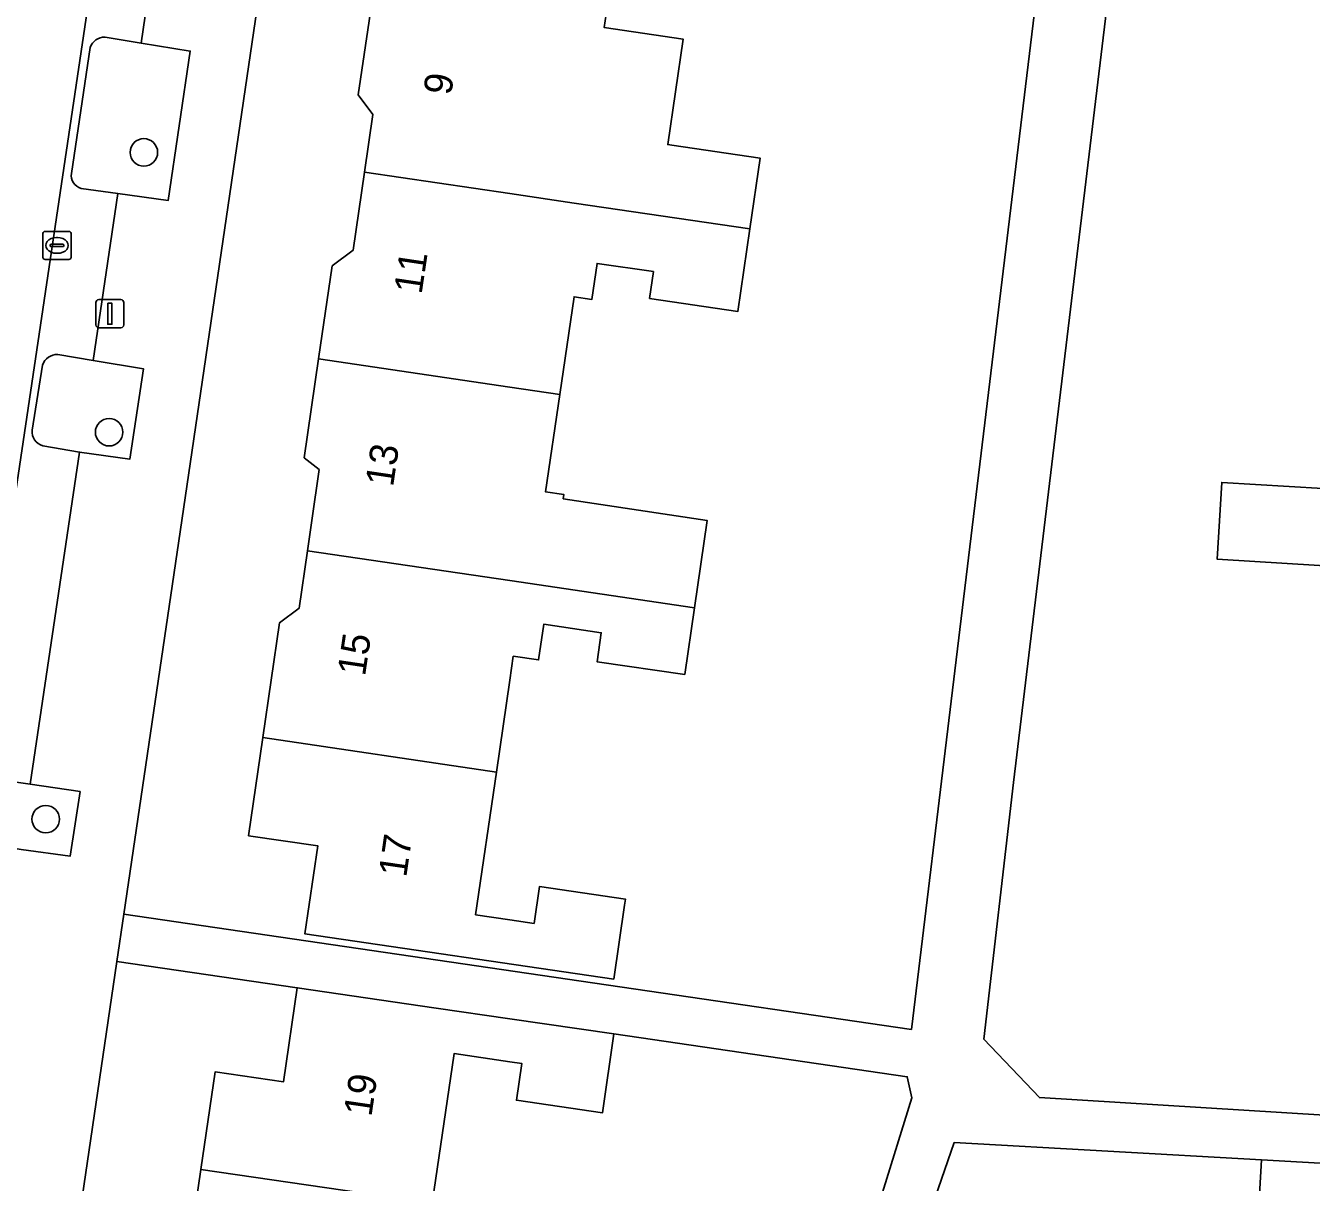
# Model space of a CAD drawing. Extents: x 159279 to 160377, y 384531 to 385888.
# Drawn here: x 159982.77 to 160028.53, y 384726.45 to 384767.61 of the extents above; entities that cross this region are included whole.
import ezdxf

# ---------------------------------------------------------------- set-up
doc = ezdxf.new("R2010")
doc.units = 0
for name, color, linetype in [('IMGEO_Boom', 7, 'Continuous'), ('IMGEO_Erf', 7, 'Continuous'), ('IMGEO_Groenvoorziening', 7, 'Continuous'), ('IMGEO_Kolk', 7, 'Continuous'), ('IMGEO_Lichtmast', 7, 'Continuous'), ('IMGEO_Pand', 7, 'Continuous'), ('IMGEO_Pand_nummerreeks', 7, 'Continuous'), ('IMGEO_Parkeervlak_open', 7, 'Continuous'), ('IMGEO_Rijbaan_lokaal_open', 7, 'Continuous'), ('IMGEO_Voetpad_open', 7, 'Continuous')]:
    doc.layers.add(name, color=color, linetype=linetype)

msp = doc.modelspace()

# ---------------------------------------------------------------- linework, layer by layer
at = {"layer": 'IMGEO_Boom'}
for centre in [(159986.973, 384763.103), (159985.735, 384753.142), (159983.478, 384739.37)]:
    msp.add_circle(centre, 0.489, dxfattribs=at)
at = {"layer": 'IMGEO_Erf'}
for points in [[(160019.155, 384836.479), (159998.831, 384805.608), (159996.464, 384802.013), (159995.827, 384801.045), (159988.319, 384750), (159986.258, 384735.984), (160003.921, 384733.4), (160014.299, 384731.886), (160015.76, 384743.962), (160020.308, 384781.549), (160021.355, 384784.522), (160035.962, 384806.663)], [(160028.705, 384790.452), (160023.505, 384783.333), (160022.838, 384781.473), (160017.93, 384740.679), (160016.873, 384731.545), (160018.853, 384729.458), (160033.408, 384728.567)], [(160003.43, 384768.02), (160003.36, 384767.542), (160006.17, 384767.132), (160005.622, 384763.377), (160005.771, 384763.355), (160008.916, 384762.896), (160008.549, 384760.378), (160008.121, 384757.443), (160004.974, 384757.902), (160005.113, 384758.859), (160003.109, 384759.152), (160002.922, 384757.869), (160002.286, 384757.962), (160001.779, 384754.489), (160001.273, 384751.017), (160001.925, 384750.922), (160001.904, 384750.776), (160007.024, 384750), (160006.571, 384746.895), (160006.225, 384744.52), (160003.104, 384744.975), (160003.255, 384746.007), (160001.208, 384746.305), (160001.024, 384745.04), (160000.125, 384745.171), (160000, 384744.314), (159999.524, 384741.047), (159998.783, 384735.966), (160000, 384735.788), (160000.863, 384735.662), (160001.055, 384736.973), (160004.117, 384736.526), (160004.085, 384736.311), (160003.701, 384733.68), (159992.707, 384735.285), (159993.165, 384738.422), (159990.7, 384738.781), (159991.209, 384742.272), (159991.806, 384746.361), (159992.5, 384746.878), (159992.798, 384748.925), (159992.955, 384750), (159993.219, 384751.811), (159992.681, 384752.236), (159993.194, 384755.754), (159993.677, 384759.064), (159994.419, 384759.617), (159994.825, 384762.4), (159995.125, 384764.456), (159994.606, 384765.153), (159995.201, 384769.232)], [(160029.97, 384748.331), (160025.177, 384748.624), (160025.344, 384751.355), (160030.137, 384751.062)], [(159987.522, 384716.884), (159988.255, 384717.431), (159988.646, 384720.109), (159988.962, 384722.277), (159988.432, 384722.987), (159989.003, 384726.902), (159989.51, 384730.374), (159991.941, 384730.02), (159992.43, 384733.369), (159986.011, 384734.306), (159979.512, 384690.12)], [(160012.16, 384722.524), (160014.315, 384729.455), (160014.148, 384730.2), (160003.706, 384731.724), (160003.297, 384728.916), (160000.233, 384729.363), (160000.424, 384730.674), (160000, 384730.736), (159998.017, 384731.025), (159997.24, 384725.699)], [(160026.597, 384724.358), (160026.76, 384727.243), (160015.824, 384727.861), (160003.116, 384691.117)]]:
    msp.add_lwpolyline(points, dxfattribs=at)
at = {"layer": 'IMGEO_Groenvoorziening'}
for points in [[(159988.622, 384766.709), (159986.882, 384766.988), (159985.592, 384767.2)], [(159985.065, 384766.83), (159984.396, 384762.355)], [(159984.74, 384761.821), (159986.048, 384761.643), (159987.842, 384761.393), (159988.622, 384766.709)], [(159983.359, 384755.531), (159982.997, 384753.217)], [(159986.958, 384755.403), (159985.169, 384755.7), (159983.909, 384755.909)], [(159983.379, 384752.654), (159984.685, 384752.434), (159986.468, 384752.177), (159986.958, 384755.403)], [(159984.699, 384740.353), (159982.927, 384740.61), (159981.677, 384740.799)], [(159981.278, 384738.511), (159982.599, 384738.292), (159984.349, 384738.056), (159984.699, 384740.353)]]:
    msp.add_lwpolyline(points, dxfattribs=at)
for centre, radius, start, end in [((159985.565, 384766.678), 0.523, 87.0386, 163.1058), ((159984.861, 384762.277), 0.472, 170.482, 255.0969), ((159983.892, 384755.344), 0.565, 88.3091, 160.6903), ((159983.52, 384753.161), 0.526, 173.8538, 254.4606)]:
    msp.add_arc(centre, radius, start, end, dxfattribs=at)
at = {"layer": 'IMGEO_Kolk'}
for p, q in [((159983.38, 384759.364), (159983.38, 384760.216)), ((159983.455, 384760.29), (159984.307, 384760.29)), ((159984.381, 384760.216), (159984.381, 384759.364)), ((159983.639, 384759.784), (159983.639, 384759.796)), ((159984.077, 384759.747), (159983.679, 384759.747)), ((159983.682, 384759.833), (159984.08, 384759.833)), ((159983.868, 384760.07), (159983.893, 384760.07)), ((159984.123, 384759.796), (159984.123, 384759.784)), ((159984.307, 384759.29), (159983.455, 384759.29)), ((159983.891, 384759.51), (159983.866, 384759.51))]:
    msp.add_line(p, q, dxfattribs=at)
for points in [[(159983.38, 384759.364), (159983.38, 384760.216)], [(159983.455, 384760.29), (159984.307, 384760.29)], [(159984.381, 384760.216), (159984.381, 384759.364)], [(159984.307, 384759.29), (159983.455, 384759.29)]]:
    msp.add_lwpolyline(points, dxfattribs=at)
for centre, radius, start, end in [((159983.457, 384760.214), 0.0765, 91.552, 178.448), ((159983.457, 384760.214), 0.0765, 91.552, 178.448), ((159984.305, 384760.214), 0.0765, 1.552, 88.448), ((159984.305, 384760.214), 0.0765, 1.552, 88.448), ((159983.679, 384759.793), 0.0403, 85.8775, 175.7526), ((159983.676, 384759.783), 0.0366, 178.938, 274.7102), ((159984.08, 384759.79), 0.043, 264.8664, 352.4533), ((159984.084, 384759.795), 0.0386, 1.7309, 96.639), ((159983.457, 384759.366), 0.0765, 181.552, 268.448), ((159983.457, 384759.366), 0.0765, 181.552, 268.448), ((159984.305, 384759.366), 0.0765, 271.552, 358.448), ((159984.305, 384759.366), 0.0765, 271.552, 358.448)]:
    msp.add_arc(centre, radius, start, end, dxfattribs=at)
for centre, major_axis, ratio, start_param, end_param in [((159983.867, 384759.79), (-0.387, 0.002), 0.722429, 4.712389, 7.853982), ((159983.892, 384759.79), (-0.39, 0.002), 0.717154, 1.570796, 4.712389)]:
    msp.add_ellipse(centre, major_axis=major_axis, ratio=ratio, start_param=start_param, end_param=end_param, dxfattribs=at)
at = {"layer": 'IMGEO_Lichtmast'}
for p, q in [((159985.366, 384757.86), (159986.156, 384757.86)), ((159986.156, 384757.86), (159985.366, 384757.86)), ((159985.266, 384756.96), (159985.266, 384757.76)), ((159985.266, 384757.76), (159985.266, 384756.96)), ((159986.256, 384757.76), (159986.256, 384756.96)), ((159986.256, 384756.96), (159986.256, 384757.76)), ((159986.156, 384756.86), (159985.366, 384756.86)), ((159985.366, 384756.86), (159986.156, 384756.86))]:
    msp.add_line(p, q, dxfattribs=at)
msp.add_lwpolyline([(159985.686, 384757.735), (159985.836, 384757.735), (159985.836, 384756.985), (159985.686, 384756.985), (159985.686, 384757.735)], dxfattribs=at)
for centre, start, end in [((159985.366, 384757.76), 90, 180), ((159985.366, 384757.76), 90, 180), ((159986.156, 384757.76), 0, 90), ((159986.156, 384757.76), 360, 90), ((159985.366, 384756.96), 180, 270), ((159985.366, 384756.96), 180, 270), ((159986.156, 384756.96), 270, 0), ((159986.156, 384756.96), 270, 0)]:
    msp.add_arc(centre, 0.1, start, end, dxfattribs=at)
at = {"layer": 'IMGEO_Pand'}
for points in [[(160003.43, 384768.02), (160000, 384768.525), (159995.201, 384769.232), (159994.606, 384765.153), (159995.125, 384764.456), (159994.825, 384762.4), (160000, 384761.638), (160002.293, 384761.3), (160008.549, 384760.378), (160008.916, 384762.896), (160005.771, 384763.355), (160005.622, 384763.377), (160006.17, 384767.132), (160003.36, 384767.542)], [(160002.293, 384761.3), (160000, 384761.638), (159994.825, 384762.4), (159994.419, 384759.617), (159993.677, 384759.064), (159993.194, 384755.754), (160000, 384754.751), (160001.779, 384754.489), (160002.286, 384757.962), (160002.922, 384757.869), (160003.109, 384759.152), (160005.113, 384758.859), (160004.974, 384757.902), (160008.121, 384757.443), (160008.549, 384760.378)], [(159993.194, 384755.754), (159992.681, 384752.236), (159993.219, 384751.811), (159992.955, 384750), (159992.798, 384748.925), (160000, 384747.863), (160006.571, 384746.895), (160007.024, 384750), (160001.904, 384750.776), (160001.925, 384750.922), (160001.273, 384751.017), (160001.779, 384754.489), (160000, 384754.751)], [(160030.072, 384750), (160030.11, 384750.616), (160030.137, 384751.062), (160025.344, 384751.355), (160025.177, 384748.624), (160029.97, 384748.331)], [(159992.798, 384748.925), (159992.5, 384746.878), (159991.806, 384746.361), (159991.209, 384742.272), (159999.524, 384741.047), (160000, 384744.314), (160000.125, 384745.171), (160001.024, 384745.04), (160001.208, 384746.305), (160003.255, 384746.007), (160003.104, 384744.975), (160006.225, 384744.52), (160006.571, 384746.895), (160000, 384747.863)], [(159999.524, 384741.047), (159991.209, 384742.272), (159990.7, 384738.781), (159993.165, 384738.422), (159992.707, 384735.285), (160003.701, 384733.68), (160004.085, 384736.311), (160004.117, 384736.526), (160001.055, 384736.973), (160000.863, 384735.662), (160000, 384735.788), (159998.783, 384735.966)], [(159997.24, 384725.699), (159998.017, 384731.025), (160000, 384730.736), (160000.424, 384730.674), (160000.233, 384729.363), (160003.297, 384728.916), (160003.706, 384731.724), (160000, 384732.265), (159997.378, 384732.647), (159992.43, 384733.369), (159991.941, 384730.02), (159989.51, 384730.374), (159989.003, 384726.902)], [(160041.407, 384723.887), (160040.65, 384723.93), (160040.773, 384726.104), (160041.535, 384726.061), (160041.555, 384726.407), (160036.563, 384726.689), (160026.76, 384727.243), (160026.597, 384724.358), (160029.678, 384724.184), (160029.752, 384725.485), (160031.875, 384725.365), (160031.608, 384720.638), (160031.594, 384720.394), (160031.976, 384720.375), (160031.96, 384720.092), (160038.257, 384719.737), (160041.163, 384719.572)], [(159996.743, 384722.106), (159997.041, 384724.337), (159997.24, 384725.699), (159989.003, 384726.902), (159988.432, 384722.987), (159988.962, 384722.277), (159988.646, 384720.109), (159996.08, 384719.023), (160002.351, 384718.108), (160002.7, 384720.504), (160000, 384720.898), (159999.565, 384720.961), (159999.409, 384719.897), (159997.409, 384720.188), (159997.619, 384721.629), (159996.693, 384721.764)]]:
    msp.add_lwpolyline(points, close=True, dxfattribs=at)
at = {"layer": 'IMGEO_Parkeervlak_open'}
for points in [[(159990.179, 384802.974), (159989.688, 384799.82), (159989.119, 384796.166), (159974.741, 384699.469)], [(159985.592, 384767.2), (159986.882, 384766.988), (159987.743, 384772.918), (159986.438, 384773.144)], [(159984.396, 384762.355), (159985.065, 384766.83)], [(159983.909, 384755.909), (159985.169, 384755.7), (159986.048, 384761.643)], [(159986.048, 384761.643), (159984.74, 384761.821)], [(159982.997, 384753.217), (159983.359, 384755.531)], [(159981.677, 384740.799), (159982.927, 384740.61), (159984.685, 384752.434), (159983.379, 384752.654)]]:
    msp.add_lwpolyline(points, dxfattribs=at)
for centre, radius, start, end in [((159985.565, 384766.678), 0.523, 87.0386, 163.1058), ((159984.861, 384762.277), 0.472, 170.482, 255.0969), ((159983.892, 384755.344), 0.565, 88.3091, 160.6903), ((159983.52, 384753.161), 0.526, 173.8538, 254.4606)]:
    msp.add_arc(centre, radius, start, end, dxfattribs=at)
at = {"layer": 'IMGEO_Rijbaan_lokaal_open'}
msp.add_lwpolyline([(159973.738, 384692.873), (159973.886, 384693.855), (159974.715, 384699.354), (159974.741, 384699.469), (159989.119, 384796.166)], dxfattribs=at)
at = {"layer": 'IMGEO_Voetpad_open'}
for points in [[(160035.962, 384806.663), (160021.355, 384784.522), (160020.308, 384781.549), (160015.76, 384743.962), (160014.299, 384731.886), (160003.921, 384733.4), (159986.258, 384735.984), (159986.011, 384734.306), (159992.43, 384733.369), (159997.378, 384732.647), (160000, 384732.265), (160003.706, 384731.724), (160014.148, 384730.2), (160014.315, 384729.455), (160012.16, 384722.524)], [(159986.011, 384734.306), (159986.258, 384735.984), (159988.319, 384750), (159995.827, 384801.045), (159996.464, 384802.013), (159994.584, 384803.31), (159990.724, 384805.976)], [(160033.408, 384728.567), (160018.853, 384729.458), (160016.873, 384731.545), (160017.93, 384740.679), (160022.838, 384781.473), (160023.505, 384783.333), (160028.705, 384790.452)], [(159987.743, 384772.918), (159986.882, 384766.988), (159988.622, 384766.709), (159987.842, 384761.393), (159986.048, 384761.643), (159985.169, 384755.7), (159986.958, 384755.403), (159986.468, 384752.177), (159984.685, 384752.434), (159982.927, 384740.61), (159984.699, 384740.353), (159984.349, 384738.056), (159982.599, 384738.292)], [(159976.868, 384687.895), (159978.475, 384687.432), (159979.103, 384687.339), (159979.504, 384690.11), (159979.512, 384690.12), (159986.011, 384734.306)], [(160003.116, 384691.117), (160015.824, 384727.861), (160026.76, 384727.243), (160036.563, 384726.689)]]:
    msp.add_lwpolyline(points, dxfattribs=at)

# ---------------------------------------------------------------- texts
at = {"layer": 'IMGEO_Pand_nummerreeks'}
for s, rotation, p in [('9', 81.5777, (159997.907, 384765.109)), ('11', 81.5773, (159996.858, 384758.027)), ('13', 81.5773, (159995.843, 384751.174)), ('15', 81.5773, (159994.845, 384744.434)), ('17', 81.7095, (159996.312, 384737.275)), ('19', 81.6936, (159995.072, 384728.757))]:
    msp.add_text(s, height=1, rotation=rotation, dxfattribs=at).set_placement(p)

doc.saveas('drawing.dxf')
